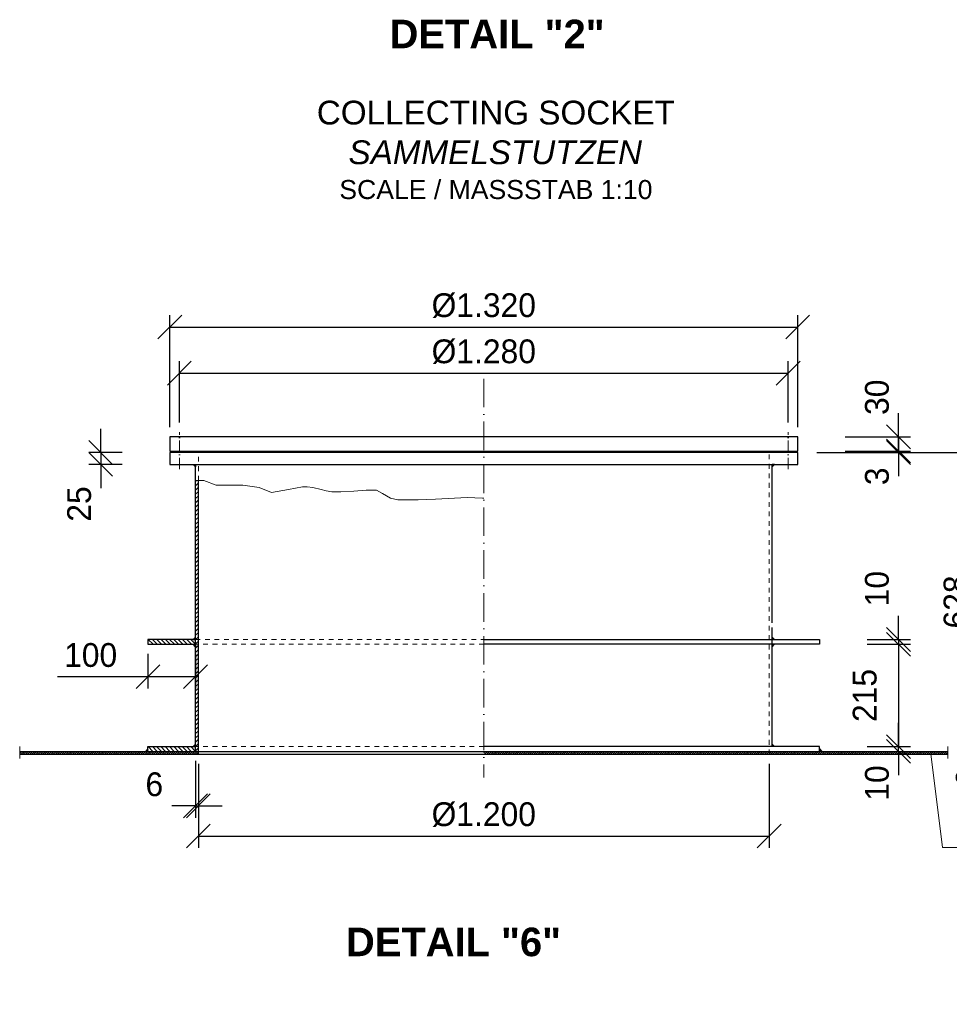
# Model space of a CAD drawing. Header units: millimetres. Extents: x -14064 to 10606674, y -83552 to 74051.
# Tile 583 of 656: x 33883 to 35837, y -46400 to -44331. Entities that reach past the tile are written whole.
import ezdxf

# ---------------------------------------------------------------- set-up
doc = ezdxf.new("R2010")
doc.units = ezdxf.units.MM
doc.linetypes.add('ACAD_ISO10W100', pattern=[18, 12, -3, 0, -3])
doc.linetypes.add('JIS_02_1.0', pattern=[2, 1, -1])
doc.layers.add('Bemaßung', color=7, linetype='Continuous', lineweight=9)
doc.layers.add('Beschriftung', color=7, linetype='Continuous', lineweight=9)
doc.styles.add('LBB3.5M1000', font='isocp.shx', dxfattribs={"height": 3.5})
doc.dimstyles.new('DIN', dxfattribs={"dimtxt": 2.5, "dimasz": 2.5, "dimexe": 1.25, "dimexo": 0.625, "dimtad": 1, "dimtih": 1, "dimdec": 4, "dimdsep": 46, "dimlunit": 6, "dimtxsty": 'Standard', "dimcen": 2.5, "dimadec": 0, "dimazin": 0, "dimtfac": 1, "dimtdec": 4, "dimtmove": 0, "dimatfit": 3, "dimfxl": 0, "dimtvp": 1, "dimtolj": 1, "dimtzin": 0, "dimarcsym": 0})

# ---------------------------------------------------------------- blocks, each defined once
blk = doc.blocks.new('_Oblique')
at = {"color": 0, "linetype": 'ByBlock', "lineweight": -2}
blk.add_line((-0.5, -0.5), (0.5, 0.5), dxfattribs=at)
blk = doc.blocks.new('*D420')
at = {"layer": 'Bemaßung', "color": 0, "lineweight": -2, "transparency": 16777216}
for p, q in [((34258.6, -45894.2), (34258.6, -46071.1)), ((35458.6, -45894.2), (35458.6, -46071.1)), ((34258.6, -46046.1), (35458.6, -46046.1))]:
    blk.add_line(p, q, dxfattribs=at)
at = {"layer": 'DEFPOINTS', "color": 0, "transparency": 16777216}
for p in [(34258.6, -45874.2), (35458.6, -45874.2), (35458.6, -46046.1)]:
    blk.add_point(p, dxfattribs=at)
at = {"layer": 'Bemaßung', "color": 0, "lineweight": -2, "transparency": 16777216, "xscale": 50, "yscale": 50, "zscale": 50, "rotation": 180}
blk.add_blockref('_Oblique', (34258.6, -46046.1), dxfattribs=at)
at = {"layer": 'Bemaßung', "color": 0, "lineweight": -2, "transparency": 16777216, "xscale": 50, "yscale": 50, "zscale": 50}
blk.add_blockref('_Oblique', (35458.6, -46046.1), dxfattribs=at)
at = {"layer": 'Bemaßung', "color": 0, "transparency": 16777216, "insert": (34858.6, -46001.1), "char_height": 50, "attachment_point": 5}
blk.add_mtext('\\A1;%%C1.200', dxfattribs=at)
blk = doc.blocks.new('*D421')
at = {"layer": 'Bemaßung', "color": 0, "lineweight": -2, "transparency": 16777216}
for p, q in [((34252.6, -45888.2), (34252.6, -46007.6)), ((34258.6, -45894.2), (34258.6, -46007.6)), ((34252.6, -45982.6), (34202.6, -45982.6)), ((34252.6, -45982.6), (34258.6, -45982.6)), ((34258.6, -45982.6), (34308.6, -45982.6))]:
    blk.add_line(p, q, dxfattribs=at)
at = {"layer": 'DEFPOINTS', "color": 0, "transparency": 16777216}
for p in [(34252.6, -45868.2), (34258.6, -45874.2), (34258.6, -45982.6)]:
    blk.add_point(p, dxfattribs=at)
at = {"layer": 'Bemaßung', "color": 0, "lineweight": -2, "transparency": 16777216, "xscale": 50, "yscale": 50, "zscale": 50}
blk.add_blockref('_Oblique', (34252.6, -45982.6), dxfattribs=at)
at = {"layer": 'Bemaßung', "color": 0, "lineweight": -2, "transparency": 16777216, "xscale": 50, "yscale": 50, "zscale": 50, "rotation": 180}
blk.add_blockref('_Oblique', (34258.6, -45982.6), dxfattribs=at)
at = {"layer": 'Bemaßung', "color": 0, "transparency": 16777216, "insert": (34165.9, -45937.6), "char_height": 50, "attachment_point": 5}
blk.add_mtext('\\A1;6', dxfattribs=at)
blk = doc.blocks.new('*D422')
at = {"layer": 'Bemaßung', "color": 0, "lineweight": -2, "transparency": 16777216}
for p, q in [((34152.6, -45663.2), (34152.6, -45736)), ((34252.6, -45663.2), (34252.6, -45736)), ((33962.1, -45711), (34152.6, -45711)), ((34152.6, -45711), (34252.6, -45711))]:
    blk.add_line(p, q, dxfattribs=at)
at = {"layer": 'DEFPOINTS', "color": 0, "transparency": 16777216}
for p in [(34152.6, -45643.2), (34252.6, -45643.2), (34252.6, -45711)]:
    blk.add_point(p, dxfattribs=at)
at = {"layer": 'Bemaßung', "color": 0, "lineweight": -2, "transparency": 16777216, "xscale": 50, "yscale": 50, "zscale": 50, "rotation": 180}
blk.add_blockref('_Oblique', (34152.6, -45711), dxfattribs=at)
at = {"layer": 'Bemaßung', "color": 0, "lineweight": -2, "transparency": 16777216, "xscale": 50, "yscale": 50, "zscale": 50}
blk.add_blockref('_Oblique', (34252.6, -45711), dxfattribs=at)
at = {"layer": 'Bemaßung', "color": 0, "transparency": 16777216, "insert": (34032.1, -45666), "char_height": 50, "attachment_point": 5}
blk.add_mtext('\\A1;100', dxfattribs=at)
blk = doc.blocks.new('*D423')
at = {"layer": 'Bemaßung', "color": 0, "lineweight": -2, "transparency": 16777216}
for p, q in [((35730.4, -45858.2), (35730.4, -45808.2)), ((35664.6, -45858.2), (35755.4, -45858.2)), ((35664.6, -45868.2), (35755.4, -45868.2)), ((35730.4, -45868.2), (35730.4, -45858.2)), ((35730.4, -45868.2), (35730.4, -45918.2))]:
    blk.add_line(p, q, dxfattribs=at)
at = {"layer": 'DEFPOINTS', "color": 0, "transparency": 16777216}
for p in [(35564.6, -45858.2), (35564.6, -45868.2), (35730.4, -45858.2)]:
    blk.add_point(p, dxfattribs=at)
at = {"layer": 'Bemaßung', "color": 0, "lineweight": -2, "transparency": 16777216, "xscale": 50, "yscale": 50, "zscale": 50}
for p, rotation in [((35730.4, -45858.2), 270), ((35730.4, -45868.2), 90)]:
    blk.add_blockref('_Oblique', p, dxfattribs=dict(at, rotation=rotation))
at = {"layer": 'Bemaßung', "color": 0, "transparency": 16777216, "insert": (35685.4, -45934.7), "char_height": 50, "attachment_point": 5, "rotation": 90}
blk.add_mtext('\\A1;10', dxfattribs=at)
blk = doc.blocks.new('*D424')
at = {"layer": 'Bemaßung', "color": 0, "lineweight": -2, "transparency": 16777216}
for p, q in [((35664.6, -45643.2), (35755.4, -45643.2)), ((35730.4, -45643.2), (35730.4, -45858.2)), ((35664.6, -45858.2), (35755.4, -45858.2))]:
    blk.add_line(p, q, dxfattribs=at)
at = {"layer": 'DEFPOINTS', "color": 0, "transparency": 16777216}
for p in [(35564.6, -45643.2), (35564.6, -45858.2), (35730.4, -45858.2)]:
    blk.add_point(p, dxfattribs=at)
at = {"layer": 'Bemaßung', "color": 0, "lineweight": -2, "transparency": 16777216, "xscale": 50, "yscale": 50, "zscale": 50}
for p, rotation in [((35730.4, -45643.2), 90), ((35730.4, -45858.2), 270)]:
    blk.add_blockref('_Oblique', p, dxfattribs=dict(at, rotation=rotation))
at = {"layer": 'Bemaßung', "color": 0, "transparency": 16777216, "insert": (35659.7, -45750.7), "char_height": 50, "attachment_point": 5, "rotation": 90}
blk.add_mtext('\\A1;215', dxfattribs=at)
blk = doc.blocks.new('*D366')
at = {"layer": 'Bemaßung', "color": 0, "lineweight": -2, "transparency": 16777216}
for p, q in [((35730.4, -45633.2), (35730.4, -45583.2)), ((35664.6, -45633.2), (35755.4, -45633.2)), ((35730.4, -45633.2), (35730.4, -45643.2)), ((35664.6, -45643.2), (35755.4, -45643.2)), ((35730.4, -45643.2), (35730.4, -45693.2))]:
    blk.add_line(p, q, dxfattribs=at)
at = {"layer": 'DEFPOINTS', "color": 0, "transparency": 16777216}
for p in [(35564.6, -45633.2), (35564.6, -45643.2), (35730.4, -45643.2)]:
    blk.add_point(p, dxfattribs=at)
at = {"layer": 'Bemaßung', "color": 0, "lineweight": -2, "transparency": 16777216, "xscale": 50, "yscale": 50, "zscale": 50}
for p, rotation in [((35730.4, -45633.2), 270), ((35730.4, -45643.2), 90)]:
    blk.add_blockref('_Oblique', p, dxfattribs=dict(at, rotation=rotation))
at = {"layer": 'Bemaßung', "color": 0, "transparency": 16777216, "insert": (35685.4, -45526.2), "char_height": 50, "attachment_point": 5, "rotation": 90}
blk.add_mtext('\\A1;10', dxfattribs=at)
blk = doc.blocks.new('*D425')
at = {"layer": 'Bemaßung', "color": 0, "lineweight": -2, "transparency": 16777216}
for p, q in [((35921.4, -45868.2), (35921.4, -45818.2)), ((35874.3, -45868.2), (35946.4, -45868.2)), ((35921.4, -45874.2), (35921.4, -45868.2)), ((35874.3, -45874.2), (35946.4, -45874.2)), ((35921.4, -45874.2), (35921.4, -45924.2))]:
    blk.add_line(p, q, dxfattribs=at)
at = {"layer": 'DEFPOINTS', "color": 0, "transparency": 16777216}
for p in [(35834.3, -45868.2), (35921.4, -45868.2), (35834.3, -45874.2)]:
    blk.add_point(p, dxfattribs=at)
at = {"layer": 'Bemaßung', "color": 0, "lineweight": -2, "transparency": 16777216, "xscale": 50, "yscale": 50, "zscale": 50}
for p, rotation in [((35921.4, -45868.2), 270), ((35921.4, -45874.2), 90)]:
    blk.add_blockref('_Oblique', p, dxfattribs=dict(at, rotation=rotation))
at = {"layer": 'Bemaßung', "color": 0, "transparency": 16777216, "insert": (35876.4, -45924.2), "char_height": 50, "attachment_point": 5, "rotation": 90}
blk.add_mtext('\\A1;6', dxfattribs=at)
blk = doc.blocks.new('*D426')
at = {"layer": 'Bemaßung', "color": 0, "lineweight": -2, "transparency": 16777216}
for p, q in [((35558.6, -45240.2), (35946.4, -45240.2)), ((35921.4, -45240.2), (35921.4, -45868.2)), ((35874.3, -45868.2), (35946.4, -45868.2))]:
    blk.add_line(p, q, dxfattribs=at)
at = {"layer": 'DEFPOINTS', "color": 0, "transparency": 16777216}
for p in [(35518.6, -45240.2), (35834.3, -45868.2), (35921.4, -45868.2)]:
    blk.add_point(p, dxfattribs=at)
at = {"layer": 'Bemaßung', "color": 0, "lineweight": -2, "transparency": 16777216, "xscale": 50, "yscale": 50, "zscale": 50}
for p, rotation in [((35921.4, -45240.2), 90), ((35921.4, -45868.2), 270)]:
    blk.add_blockref('_Oblique', p, dxfattribs=dict(at, rotation=rotation))
at = {"layer": 'Bemaßung', "color": 0, "transparency": 16777216, "insert": (35850.7, -45554.2), "char_height": 50, "attachment_point": 5, "rotation": 90}
blk.add_mtext('\\A1;628', dxfattribs=at)
blk = doc.blocks.new('*D427')
at = {"layer": 'Bemaßung', "color": 0, "lineweight": -2, "transparency": 16777216}
for p, q in [((35730.4, -45207.2), (35730.4, -45157.2)), ((35618.6, -45207.2), (35755.4, -45207.2)), ((35730.4, -45207.2), (35730.4, -45237.2)), ((35618.6, -45237.2), (35755.4, -45237.2)), ((35730.4, -45237.2), (35730.4, -45287.2))]:
    blk.add_line(p, q, dxfattribs=at)
at = {"layer": 'DEFPOINTS', "color": 0, "transparency": 16777216}
for p in [(35518.6, -45207.2), (35518.6, -45237.2), (35730.4, -45237.2)]:
    blk.add_point(p, dxfattribs=at)
at = {"layer": 'Bemaßung', "color": 0, "lineweight": -2, "transparency": 16777216, "xscale": 50, "yscale": 50, "zscale": 50}
for p, rotation in [((35730.4, -45207.2), 270), ((35730.4, -45237.2), 90)]:
    blk.add_blockref('_Oblique', p, dxfattribs=dict(at, rotation=rotation))
at = {"layer": 'Bemaßung', "color": 0, "transparency": 16777216, "insert": (35685.4, -45124.1), "char_height": 50, "attachment_point": 5, "rotation": 90}
blk.add_mtext('\\A1;30', dxfattribs=at)
blk = doc.blocks.new('*D428')
at = {"layer": 'Bemaßung', "color": 0, "lineweight": -2, "transparency": 16777216}
for p, q in [((35730.4, -45237.2), (35730.4, -45187.2)), ((35618.6, -45237.2), (35755.4, -45237.2)), ((35618.6, -45240.2), (35755.4, -45240.2)), ((35730.4, -45240.2), (35730.4, -45237.2)), ((35730.4, -45240.2), (35730.4, -45290.2))]:
    blk.add_line(p, q, dxfattribs=at)
at = {"layer": 'DEFPOINTS', "color": 0, "transparency": 16777216}
for p in [(35518.6, -45237.2), (35518.6, -45240.2), (35730.4, -45237.2)]:
    blk.add_point(p, dxfattribs=at)
at = {"layer": 'Bemaßung', "color": 0, "lineweight": -2, "transparency": 16777216, "xscale": 50, "yscale": 50, "zscale": 50}
for p, rotation in [((35730.4, -45237.2), 270), ((35730.4, -45240.2), 90)]:
    blk.add_blockref('_Oblique', p, dxfattribs=dict(at, rotation=rotation))
at = {"layer": 'Bemaßung', "color": 0, "transparency": 16777216, "insert": (35685.4, -45290.2), "char_height": 50, "attachment_point": 5, "rotation": 90}
blk.add_mtext('\\A1;3', dxfattribs=at)
blk = doc.blocks.new('*D429')
at = {"layer": 'Bemaßung', "color": 0, "lineweight": -2, "transparency": 16777216}
for p, q in [((34053.2, -45240.2), (34053.2, -45190.2)), ((34098.6, -45240.2), (34028.2, -45240.2)), ((34053.2, -45240.2), (34053.2, -45265.2)), ((34098.6, -45265.2), (34028.2, -45265.2)), ((34053.2, -45265.2), (34053.2, -45315.2))]:
    blk.add_line(p, q, dxfattribs=at)
at = {"layer": 'DEFPOINTS', "color": 0, "transparency": 16777216}
for p in [(34198.6, -45240.2), (34053.2, -45265.2), (34198.6, -45265.2)]:
    blk.add_point(p, dxfattribs=at)
at = {"layer": 'Bemaßung', "color": 0, "lineweight": -2, "transparency": 16777216, "xscale": 50, "yscale": 50, "zscale": 50}
for p, rotation in [((34053.2, -45240.2), 270), ((34053.2, -45265.2), 90)]:
    blk.add_blockref('_Oblique', p, dxfattribs=dict(at, rotation=rotation))
at = {"layer": 'Bemaßung', "color": 0, "transparency": 16777216, "insert": (34008.2, -45348.4), "char_height": 50, "attachment_point": 5, "rotation": 90}
blk.add_mtext('\\A1;25', dxfattribs=at)
blk = doc.blocks.new('*D433')
at = {"layer": 'Bemaßung', "color": 0, "lineweight": -2, "transparency": 16777216}
for p, q in [((34198.6, -45187.2), (34198.6, -44951.5)), ((35518.6, -45187.2), (35518.6, -44951.5)), ((34198.6, -44976.5), (35518.6, -44976.5))]:
    blk.add_line(p, q, dxfattribs=at)
at = {"layer": 'DEFPOINTS', "color": 0, "transparency": 16777216}
for p in [(35518.6, -44976.5), (34198.6, -45207.2), (35518.6, -45207.2)]:
    blk.add_point(p, dxfattribs=at)
at = {"layer": 'Bemaßung', "color": 0, "lineweight": -2, "transparency": 16777216, "xscale": 50, "yscale": 50, "zscale": 50, "rotation": 180}
blk.add_blockref('_Oblique', (34198.6, -44976.5), dxfattribs=at)
at = {"layer": 'Bemaßung', "color": 0, "lineweight": -2, "transparency": 16777216, "xscale": 50, "yscale": 50, "zscale": 50}
blk.add_blockref('_Oblique', (35518.6, -44976.5), dxfattribs=at)
at = {"layer": 'Bemaßung', "color": 0, "transparency": 16777216, "insert": (34858.6, -44931.5), "char_height": 50, "attachment_point": 5}
blk.add_mtext('\\A1;%%C1.320', dxfattribs=at)
blk = doc.blocks.new('*D434')
at = {"layer": 'Bemaßung', "color": 0, "lineweight": -2, "transparency": 16777216}
for p, q in [((34218.6, -45177.2), (34218.6, -45048.5)), ((35498.6, -45177.2), (35498.6, -45048.5)), ((34218.6, -45073.5), (35498.6, -45073.5))]:
    blk.add_line(p, q, dxfattribs=at)
at = {"layer": 'DEFPOINTS', "color": 0, "transparency": 16777216}
for p in [(35498.6, -45073.5), (34218.6, -45197.2), (35498.6, -45197.2)]:
    blk.add_point(p, dxfattribs=at)
at = {"layer": 'Bemaßung', "color": 0, "lineweight": -2, "transparency": 16777216, "xscale": 50, "yscale": 50, "zscale": 50, "rotation": 180}
blk.add_blockref('_Oblique', (34218.6, -45073.5), dxfattribs=at)
at = {"layer": 'Bemaßung', "color": 0, "lineweight": -2, "transparency": 16777216, "xscale": 50, "yscale": 50, "zscale": 50}
blk.add_blockref('_Oblique', (35498.6, -45073.5), dxfattribs=at)
at = {"layer": 'Bemaßung', "color": 0, "transparency": 16777216, "insert": (34858.6, -45028.5), "char_height": 50, "attachment_point": 5}
blk.add_mtext('\\A1;%%c1.280', dxfattribs=at)

msp = doc.modelspace()

# ---------------------------------------------------------------- hatches: boundary and pattern name
h = msp.add_hatch(color=256)
h.dxf.hatch_style = 1
h.paths.add_polyline_path([(34247.61073, -45265.17523), (34252.61073, -45265.17523), (34252.61073, -45270.17523)])
h = msp.add_hatch(color=256)
h.dxf.hatch_style = 1
h.paths.add_polyline_path([(35469.61073, -45265.17523), (35464.61073, -45265.17523), (35464.61073, -45270.17523)])
at = {"lineweight": 5}
h = msp.add_hatch(dxfattribs=at)
h.set_pattern_fill('ANSI31', color=256, scale=2)
h.set_pattern_definition([(45, (-41667.1613, 123652.8177), (-4.49012806, 4.49012806), [])])
h.paths.add_polyline_path([(34252.61073, -45868.17523), (34258.61073, -45868.17523), (34258.61073, -45299.17217), (34252.61073, -45299.17217)])
h = msp.add_hatch(dxfattribs=at)
h.set_pattern_fill('ANSI31', color=256, scale=2, angle=90)
h.set_pattern_definition([(135, (-41667.1613, 123617.8177), (-4.49012806, -4.49012806), [])])
h.paths.add_polyline_path([(34152.61073, -45643.17523), (34252.61073, -45643.17523), (34252.61073, -45633.17523), (34152.61073, -45633.17523)])
h = msp.add_hatch(color=256)
h.dxf.hatch_style = 1
h.paths.add_polyline_path([(34247.61073, -45633.17523), (34252.61073, -45633.17523), (34252.61073, -45628.17523)])
h = msp.add_hatch(color=256)
h.dxf.hatch_style = 1
h.paths.add_polyline_path([(35469.61073, -45633.17523), (35464.61073, -45633.17523), (35464.61073, -45628.17523)])
h = msp.add_hatch(color=256)
h.dxf.hatch_style = 1
h.paths.add_polyline_path([(34247.61073, -45643.17523), (34252.61073, -45643.17523), (34252.61073, -45648.17523)])
h = msp.add_hatch(color=256)
h.dxf.hatch_style = 1
h.paths.add_polyline_path([(35469.61073, -45643.17523), (35464.61073, -45643.17523), (35464.61073, -45648.17523)])
h = msp.add_hatch(dxfattribs=at)
h.set_pattern_fill('ANSI31', color=256)
h.set_pattern_definition([(45, (-41667.1613, 123652.8177), (-2.24506403, 2.24506403), [])])
h.paths.add_polyline_path([(33882.89371, -45874.17523), (34258.61073, -45874.17523), (34258.61073, -45868.17523), (33882.89371, -45868.17523)])
h.paths.add_polyline_path([(34858.61073, -45874.17523), (35834.32775, -45874.17523), (35834.32775, -45868.17523), (34858.61073, -45868.17523)])
h = msp.add_hatch(color=256)
h.dxf.hatch_style = 1
h.paths.add_polyline_path([(34147.61073, -45868.17523), (34152.61073, -45868.17523), (34152.61073, -45863.17523)])
h = msp.add_hatch(dxfattribs=at)
h.set_pattern_fill('ANSI31', color=256, scale=2, angle=90)
h.set_pattern_definition([(135, (-41667.1613, 123652.8177), (-4.49012806, -4.49012806), [])])
h.paths.add_polyline_path([(34152.61073, -45868.17523), (34252.61073, -45868.17523), (34252.61073, -45858.17523), (34152.61073, -45858.17523)])
h = msp.add_hatch(color=256)
h.dxf.hatch_style = 1
h.paths.add_polyline_path([(34247.61073, -45858.17523), (34252.61073, -45858.17523), (34252.61073, -45853.17523)])
h = msp.add_hatch(color=256)
h.dxf.hatch_style = 1
h.paths.add_polyline_path([(35469.61073, -45858.17523), (35464.61073, -45858.17523), (35464.61073, -45853.17523)])
h = msp.add_hatch(color=256)
h.dxf.hatch_style = 1
h.paths.add_polyline_path([(35569.61073, -45868.17523), (35564.61073, -45868.17523), (35564.61073, -45863.17523)])

# ---------------------------------------------------------------- linework, layer by layer
at = {"linetype": 'ACAD_ISO10W100', "lineweight": 18, "ltscale": 5}
for p, q in [((34858.61073, -45085.17523), (34858.61073, -45923.17523)), ((33882.89371, -45858.17523), (33882.89371, -45883.17523)), ((35834.32775, -45858.17523), (35834.32775, -45883.17523))]:
    msp.add_line(p, q, dxfattribs=at)
at = {"linetype": 'ACAD_ISO10W100', "lineweight": 18, "ltscale": 2}
for p, q in [((34218.61073, -45275.17523), (34218.61073, -45197.17523)), ((35498.61073, -45275.17523), (35498.61073, -45197.17523))]:
    msp.add_line(p, q, dxfattribs=at)
at = {"linetype": 'JIS_02_1.0', "lineweight": 18, "ltscale": 10}
for p, q in [((34258.61073, -45299.17217), (34258.61073, -45237.17523)), ((35458.61073, -45874.17523), (35458.61073, -45240.17523)), ((34252.61073, -45633.17523), (34858.61073, -45633.17523)), ((34858.61073, -45643.17523), (34252.61073, -45643.17523)), ((34858.61073, -45858.17523), (34252.61073, -45858.17523))]:
    msp.add_line(p, q, dxfattribs=at)
for p, q in [((34252.61073, -45868.17523), (34252.61073, -45265.17523)), ((35464.61073, -45598.17523), (35464.61073, -45265.17523)), ((34258.61073, -45874.17523), (34258.61073, -45299.17217)), ((35464.61073, -45858.17523), (35464.61073, -45608.17523)), ((33882.89371, -45868.17523), (35834.32775, -45868.17523)), ((33882.89371, -45874.17523), (35834.32775, -45874.17523))]:
    msp.add_line(p, q)
for points in [[(34198.61073, -45237.17523), (35518.61073, -45237.17523), (35518.61073, -45207.17523), (34198.61073, -45207.17523)], [(34198.61073, -45265.17523), (35518.61073, -45265.17523), (35518.61073, -45240.17523), (34198.61073, -45240.17523)], [(34247.61073, -45265.17523), (34252.61073, -45265.17523), (34252.61073, -45270.17523)], [(35469.61073, -45265.17523), (35464.61073, -45265.17523), (35464.61073, -45270.17523)], [(34247.61073, -45633.17523), (34252.61073, -45633.17523), (34252.61073, -45628.17523)], [(35469.61073, -45633.17523), (35464.61073, -45633.17523), (35464.61073, -45628.17523)], [(34247.61073, -45643.17523), (34252.61073, -45643.17523), (34252.61073, -45648.17523)], [(35469.61073, -45643.17523), (35464.61073, -45643.17523), (35464.61073, -45648.17523)], [(34147.61073, -45868.17523), (34152.61073, -45868.17523), (34152.61073, -45863.17523)], [(34247.61073, -45858.17523), (34252.61073, -45858.17523), (34252.61073, -45853.17523)], [(35469.61073, -45858.17523), (35464.61073, -45858.17523), (35464.61073, -45853.17523)], [(35569.61073, -45868.17523), (35564.61073, -45868.17523), (35564.61073, -45863.17523)]]:
    msp.add_lwpolyline(points, close=True)
at = {"lineweight": 5}
msp.add_lwpolyline([(34252.61073, -45299.17217), (34269.9499, -45299.17217), (34296.04487, -45308.65804), (34315.0231, -45308.65804), (34351.7932, -45308.65804), (34386.19094, -45313.40109), (34412.28592, -45324.07262), (34447.86967, -45318.14392), (34477.52303, -45312.21544), (34487.01214, -45312.21544), (34498.87328, -45313.40109), (34516.66549, -45318.14392), (34527.34062, -45320.51544), (34539.20176, -45322.88697), (34558.17998, -45322.88697), (34585.46097, -45321.70131), (34611.55595, -45319.32979), (34632.9062, -45319.32979), (34645.95369, -45326.44414), (34662.55955, -45335.93002), (34677.9794, -45339.48719), (34700.51567, -45339.48719), (34720.67991, -45339.48719), (34757.45001, -45338.30154), (34783.54499, -45337.11567), (34823.87347, -45334.74436), (34855.89884, -45335.93002), (34858.61073, -45336.13854)], dxfattribs=at)
for points in [[(34252.61073, -45633.17523), (34152.61073, -45633.17523), (34152.61073, -45643.17523), (34252.61073, -45643.17523)], [(34858.61073, -45633.17523), (35564.61073, -45633.17523), (35564.61073, -45643.17523), (34858.61073, -45643.17523)], [(34152.61073, -45868.17523), (34152.61073, -45858.17523), (34252.61073, -45858.17523)], [(35564.61073, -45868.17523), (35564.61073, -45858.17523), (34858.61073, -45858.17523)]]:
    msp.add_lwpolyline(points)
at = {"layer": 'Beschriftung'}
for q in [(35798.68823, -45873.17523), (36409.36985, -46070.27733)]:
    msp.add_line((35822.86792, -46070.27733), q, dxfattribs=at)

# ---------------------------------------------------------------- texts
at = {"layer": 'Beschriftung', "width": 785.9141179, "attachment_point": 1, "style": 'LBB3.5M1000'}
for s, insert, char_height in [('\\pi172.05;{\\fArial|b1|i0|c0|p34;DETAIL "2"}', (34488.60757, -44330.68119), 60), ('\\pi18.912;{\\fArial|b0|i0|c0|p34;COLLECTING SOCKET\\P\\pi85.675;\\fArial|b0|i1|c0|p34;SAMMELSTUTZEN\\P\\pi66.34;\\fArial|b0|i0|c0|p34;\\H0.8x;SCALE / MASSSTAB 1:10}', (34488.60757, -44500.88051), 50), ('\\pi172.05;{\\fArial|b1|i0|c0|p34;DETAIL "6"}', (34396.92455, -46238.58243), 60)]:
    msp.add_mtext(s, dxfattribs=dict(at, insert=insert, char_height=char_height))

# ---------------------------------------------------------------- dimensions: what is measured, and where the dimension line sits
at = {"layer": 'Bemaßung'}
for base, p1, p2, text, picture, middle in [((35518.61073, -44976.47157), (34198.61073, -45207.17523), (35518.61073, -45207.17523), '%%C1.320', '*D433', (34858.61073, -44931.47157)), ((35498.61073, -45073.53323), (34218.61073, -45197.17523), (35498.61073, -45197.17523), '%%c1.280', '*D434', (34858.61073, -45028.53323)), ((35458.61073, -46046.07793), (34258.61073, -45874.17523), (35458.61073, -45874.17523), '%%C1.200', '*D420', (34858.61073, -46001.07793))]:
    dim = msp.add_linear_dim(base=base, p1=p1, p2=p2, text=text, dimstyle='DIN', override={"dimscale": 20, "dimexo": 1, "dimgap": 1, "dimdec": 2, "dimblk1": 'Oblique', "dimblk2": 'Oblique', "dimsah": 1, "dimtdec": 2}, dxfattribs=at)
    dim.commit()
    dim.dimension.update_dxf_attribs({"geometry": picture, "text_midpoint": middle})
for base, p1, p2, override, picture, middle in [((35730.37686, -45237.17523), (35518.61073, -45207.17523), (35518.61073, -45237.17523), {"dimscale": 20, "dimexo": 5, "dimgap": 1, "dimdec": 2, "dimblk1": 'Oblique', "dimblk2": 'Oblique', "dimsah": 1, "dimtdec": 2, "dimtmove": 1}, '*D427', (35730.37686, -45124.06251)), ((34053.17059, -45265.17523), (34198.61073, -45240.17523), (34198.61073, -45265.17523), {"dimscale": 20, "dimexo": 5, "dimgap": 1, "dimdec": 2, "dimblk1": 'Oblique', "dimblk2": 'Oblique', "dimsah": 1, "dimtdec": 2, "dimtmove": 1}, '*D429', (34053.17059, -45348.38154)), ((35730.37686, -45237.17523), (35518.61073, -45240.17523), (35518.61073, -45237.17523), {"dimscale": 20, "dimexo": 5, "dimgap": 1, "dimdec": 2, "dimblk1": 'Oblique', "dimblk2": 'Oblique', "dimsah": 1, "dimtdec": 2, "dimtmove": 1}, '*D428', (35730.37686, -45290.17523)), ((35921.43662, -45868.17523), (35518.61073, -45240.17523), (35834.32775, -45868.17523), {"dimscale": 20, "dimexo": 2, "dimgap": 1, "dimdec": 2, "dimblk1": 'Oblique', "dimblk2": 'Oblique', "dimsah": 1, "dimtdec": 2, "dimtmove": 2}, '*D426', (35850.72229, -45554.17523)), ((35730.37686, -45643.17523), (35564.61073, -45633.17523), (35564.61073, -45643.17523), {"dimscale": 20, "dimexo": 5, "dimgap": 1, "dimdec": 2, "dimblk1": 'Oblique', "dimblk2": 'Oblique', "dimsah": 1, "dimtdec": 2, "dimtmove": 1}, '*D366', (35730.37686, -45526.17468)), ((35730.37686, -45858.17523), (35564.61073, -45643.17523), (35564.61073, -45858.17523), {"dimscale": 20, "dimexo": 5, "dimgap": 1, "dimdec": 2, "dimblk1": 'Oblique', "dimblk2": 'Oblique', "dimsah": 1, "dimtdec": 2, "dimtmove": 2}, '*D424', (35659.6506, -45750.67523)), ((35730.37686, -45858.17523), (35564.61073, -45868.17523), (35564.61073, -45858.17523), {"dimscale": 20, "dimexo": 5, "dimgap": 1, "dimdec": 2, "dimblk1": 'Oblique', "dimblk2": 'Oblique', "dimsah": 1, "dimtdec": 2, "dimtmove": 1}, '*D423', (35730.37686, -45934.66727)), ((35921.43662, -45868.17523), (35834.32775, -45874.17523), (35834.32775, -45868.17523), {"dimscale": 20, "dimexo": 2, "dimgap": 1, "dimdec": 2, "dimblk1": 'Oblique', "dimblk2": 'Oblique', "dimsah": 1, "dimtdec": 2, "dimtmove": 1}, '*D425', (35921.43662, -45924.17523))]:
    dim = msp.add_linear_dim(base=base, p1=p1, p2=p2, angle=90, dimstyle='DIN', override=override, dxfattribs=at)
    dim.commit()
    dim.dimension.update_dxf_attribs({"geometry": picture, "text_midpoint": middle, "dimtype": 160})
for base, p1, p2, picture, middle in [((34252.61073, -45710.9902), (34152.61073, -45643.17523), (34252.61073, -45643.17523), '*D422', (34032.07733, -45710.9902)), ((34258.61073, -45982.62658), (34252.61073, -45868.17523), (34258.61073, -45874.17523), '*D421', (34165.94406, -45982.62658))]:
    dim = msp.add_linear_dim(base=base, p1=p1, p2=p2, dimstyle='DIN', override={"dimscale": 20, "dimexo": 1, "dimgap": 1, "dimdec": 2, "dimblk1": 'Oblique', "dimblk2": 'Oblique', "dimsah": 1, "dimtdec": 2, "dimtmove": 1}, dxfattribs=at)
    dim.commit()
    dim.dimension.update_dxf_attribs({"geometry": picture, "text_midpoint": middle, "dimtype": 160})

doc.saveas('drawing.dxf')
